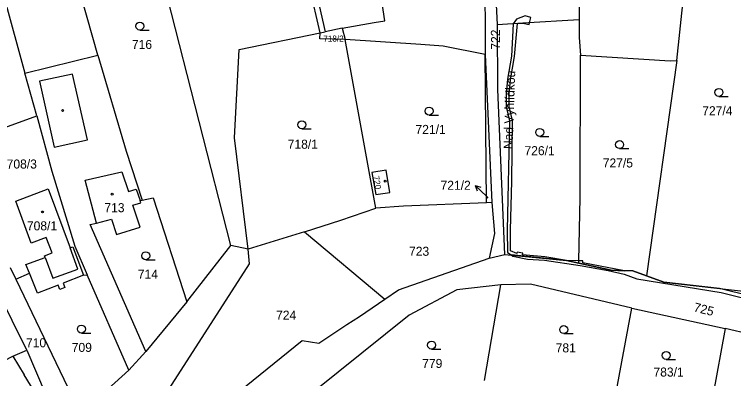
# Model space of a CAD drawing. Extents: x -869103 to -863415, y -1015889 to -1012477.
# Drawn here: x -866715.3 to -866580, y -1013230.5 to -1013161.9 of the extents above; entities that cross this region are included whole.
import ezdxf

# ---------------------------------------------------------------- set-up
doc = ezdxf.new("R2010")
doc.units = 0
for name, color, linetype in [('Hranice parcel', 7, 'Continuous'), ('Parcelní čísla', 7, 'Continuous'), ('Pop  PČ popisy', 7, 'Continuous'), ('Vnitřní kresba', 7, 'Continuous'), ('Věcná břemena k části', 7, 'Continuous'), ('Značky budov', 7, 'Continuous'), ('Značky kultur', 7, 'Continuous')]:
    doc.layers.add(name, color=color, linetype=linetype)

msp = doc.modelspace()

# ---------------------------------------------------------------- linework, layer by layer
at = {"layer": 'Hranice parcel'}
for p, q in [((-866674.57, -1013205.43), (-866697.15, -1013117.03)), ((-866699.6, -1013169.61), (-866712.35, -1013124.15)), ((-866725.13, -1013129.8), (-866713.32, -1013172.98)), ((-866590.65, -1013170.63), (-866587.27, -1013139.23)), ((-866673, -1013168.5), (-866657.8, -1013165.4)), ((-866657.84, -1013166.51), (-866657.8, -1013165.4)), ((-866657.8, -1013165.4), (-866656.84, -1013165.2)), ((-866653.61, -1013164.54), (-866656.84, -1013165.2)), ((-866653.61, -1013164.54), (-866653.07, -1013166.62)), ((-866653.07, -1013166.62), (-866657.84, -1013166.51)), ((-866647.32, -1013198.42), (-866653.07, -1013166.62)), ((-866713.32, -1013172.98), (-866699.6, -1013169.61)), ((-866626.73, -1013169.47), (-866625.45, -1013197.36)), ((-866626.45, -1013197.4), (-866626.73, -1013169.47)), ((-866590.65, -1013170.63), (-866596.39, -1013211.16)), ((-866711.12, -1013181.03), (-866713.32, -1013172.98)), ((-866725.44, -1013186.27), (-866711.12, -1013181.03)), ((-866711.12, -1013181.03), (-866708.27, -1013191.46)), ((-866625.45, -1013197.36), (-866626.45, -1013197.4)), ((-866660.7, -1013202.86), (-866671.29, -1013206.14)), ((-866660.7, -1013202.86), (-866645.6, -1013215.54)), ((-866682.87, -1013216.01), (-866674.57, -1013205.43)), ((-866671.29, -1013206.14), (-866674.57, -1013205.43)), ((-866625.98, -1013207.81), (-866623.02, -1013207.1)), ((-866716.12, -1013209.56), (-866715.05, -1013211.79)), ((-866712.96, -1013225.11), (-866720.06, -1013210.91)), ((-866715.05, -1013211.79), (-866712.48, -1013210.65)), ((-866715.05, -1013211.79), (-866703.05, -1013236.7)), ((-866702.29, -1013211.02), (-866701.59, -1013210.93)), ((-866693.78, -1013228.93), (-866701.59, -1013210.93)), ((-866626.86, -1013230.86), (-866623.77, -1013212.82)), ((-866682.87, -1013216.01), (-866690.57, -1013225.38)), ((-866602.42, -1013235.06), (-866599.09, -1013217.26)), ((-866599.09, -1013217.26), (-866581.53, -1013221.09)), ((-866581.53, -1013221.09), (-866583.95, -1013233.99)), ((-866563.94, -1013225.08), (-866581.53, -1013221.09)), ((-866690.57, -1013225.38), (-866693.78, -1013228.93))]:
    msp.add_line(p, q, dxfattribs=at)
for points in [[(-866630.58, -1013110.91), (-866628.72, -1013128.79), (-866627.41, -1013139.15), (-866626.52, -1013152.32), (-866626.76, -1013154.28), (-866626.74, -1013168.39), (-866626.73, -1013169.47)], [(-866625.86, -1013143.76), (-866608.91, -1013139.63), (-866609.08, -1013149.93), (-866609.04, -1013157.21), (-866609.05, -1013162.94)], [(-866657.8, -1013165.4), (-866661.64, -1013148.53), (-866660.57, -1013148.1), (-866661.49, -1013143.76)], [(-866624.43, -1013163.89), (-866624.89, -1013153.67), (-866625.86, -1013143.76)], [(-866653.61, -1013164.54), (-866647.59, -1013163.42), (-866645.58, -1013163.12), (-866646.69, -1013156.04), (-866648.89, -1013156.38), (-866649.34, -1013153.99)], [(-866658.46, -1013155.92), (-866658.9, -1013156.01), (-866656.84, -1013165.2)], [(-866609.05, -1013162.94), (-866619.62, -1013163.55), (-866624.43, -1013163.89)], [(-866609.05, -1013162.94), (-866609.06, -1013166.27), (-866608.78, -1013169.57)], [(-866623.02, -1013207.1), (-866624.34, -1013176.09), (-866624.43, -1013163.89)], [(-866626.73, -1013169.47), (-866634.6, -1013167.88), (-866638.85, -1013167.61), (-866653.07, -1013166.62)], [(-866699.6, -1013169.61), (-866694.29, -1013187.7), (-866691.24, -1013196.89)], [(-866671.29, -1013206.14), (-866673.89, -1013185.14), (-866673, -1013168.5)], [(-866609.09, -1013208.76), (-866609.08, -1013208.3), (-866608.87, -1013196.48), (-866608.78, -1013169.57)], [(-866608.78, -1013169.57), (-866591.9, -1013170.68), (-866590.65, -1013170.63)], [(-866708.27, -1013191.46), (-866703.91, -1013205.55), (-866701.59, -1013210.93)], [(-866644.69, -1013195.46), (-866645.32, -1013191.25), (-866648.07, -1013191.66), (-866647.27, -1013195.81), (-866644.69, -1013195.46)], [(-866712.48, -1013210.65), (-866713.16, -1013208.98), (-866709.55, -1013207.68), (-866709.67, -1013207.36), (-866708.21, -1013206.82), (-866709.32, -1013203.92), (-866712.16, -1013205), (-866715.05, -1013197.09), (-866708.97, -1013194.74), (-866704.83, -1013205.86), (-866704.31, -1013205.7), (-866702.29, -1013211.02)], [(-866691.54, -1013197.37), (-866691.67, -1013196.98), (-866691.24, -1013196.89)], [(-866691.24, -1013196.89), (-866689.19, -1013196.48), (-866682.87, -1013216.01)], [(-866690.57, -1013225.38), (-866701.06, -1013201.5), (-866699.84, -1013201.21), (-866697.06, -1013200.47), (-866696.09, -1013203.35), (-866691.66, -1013201.99), (-866693.02, -1013197.85), (-866691.54, -1013197.37)], [(-866626.45, -1013197.4), (-866642.09, -1013198.01), (-866647.32, -1013198.42)], [(-866625.45, -1013197.36), (-866624.94, -1013203.18), (-866625.98, -1013207.81)], [(-866660.7, -1013202.86), (-866653.87, -1013200.66), (-866647.32, -1013198.42)], [(-866687.88, -1013235.07), (-866671.08, -1013208.91), (-866671.29, -1013206.14)], [(-866623.02, -1013207.1), (-866611.39, -1013208.25), (-866609.09, -1013208.76)], [(-866645.6, -1013215.54), (-866643, -1013213.76), (-866625.98, -1013207.81)], [(-866609.09, -1013208.76), (-866603.01, -1013210.1), (-866598.93, -1013210.23), (-866596.39, -1013211.16)], [(-866702.29, -1013211.02), (-866706.14, -1013212.51), (-866705.82, -1013213.33), (-866706.75, -1013213.69), (-866707.07, -1013212.87), (-866710.96, -1013214.38), (-866712.48, -1013210.65)], [(-866596.39, -1013211.16), (-866593.12, -1013212.35), (-866577.02, -1013214.18)], [(-866623.77, -1013212.82), (-866632.03, -1013213.81), (-866641, -1013218.54), (-866663.27, -1013236.43)], [(-866599.09, -1013217.26), (-866618.21, -1013212.69), (-866623.77, -1013212.82)], [(-866661.15, -1013223.3), (-866658.01, -1013223.8), (-866652.75, -1013220.32), (-866650.38, -1013218.81), (-866645.6, -1013215.54)], [(-866687.88, -1013235.07), (-866673.03, -1013232.93), (-866661.15, -1013223.3)], [(-866721.35, -1013229.38), (-866720.64, -1013228.87), (-866715.61, -1013226.24), (-866712.96, -1013225.11)], [(-866712.96, -1013225.11), (-866709.51, -1013233.21), (-866706.48, -1013238.88)], [(-866703.05, -1013236.7), (-866700.96, -1013235.45), (-866693.78, -1013228.93)]]:
    msp.add_lwpolyline(points, dxfattribs=at)
at = {"layer": 'Pop  PČ popisy'}
for p, q in [((-866626.43, -1013196.2), (-866628.59, -1013194.11)), ((-866628.59, -1013194.11), (-866627.52, -1013194.45)), ((-866628.59, -1013194.11), (-866628.22, -1013195.17)), ((-866626.13, -1013196.49), (-866626.43, -1013196.2))]:
    msp.add_line(p, q, dxfattribs=at)
at = {"layer": 'Vnitřní kresba'}
for p, q in [((-866704.37, -1013173.15), (-866710.6, -1013174.51)), ((-866701.54, -1013185.56), (-866704.37, -1013173.15)), ((-866710.6, -1013174.51), (-866707.81, -1013186.91)), ((-866707.81, -1013186.91), (-866701.54, -1013185.56)), ((-866702.02, -1013193.15), (-866695.1, -1013191.55)), ((-866695.1, -1013191.55), (-866693.87, -1013195.28)), ((-866699.84, -1013201.21), (-866702.02, -1013193.15)), ((-866693.87, -1013195.28), (-866692.39, -1013194.8)), ((-866692.39, -1013194.8), (-866691.67, -1013196.98)), ((-866715.61, -1013226.24), (-866713.47, -1013229.77)), ((-866711.58, -1013232.88), (-866713.47, -1013229.77))]:
    msp.add_line(p, q, dxfattribs=at)
msp.add_lwpolyline([(-866709.55, -1013207.68), (-866708.11, -1013211.6), (-866703.37, -1013209.88), (-866704.83, -1013205.86)], dxfattribs=at)
at = {"layer": 'Věcná břemena k části'}
for points in [[(-866611.39, -1013208.25), (-866615.5, -1013207.58), (-866619.69, -1013207.18), (-866619.64, -1013206.85), (-866620.72, -1013206.66), (-866620.74, -1013206.96), (-866621.93, -1013206.44), (-866621.98, -1013202.53), (-866621.68, -1013193.3), (-866621.55, -1013181.9), (-866622.19, -1013179.24), (-866622.18, -1013176.91), (-866621.93, -1013174.22), (-866621.18, -1013169.82), (-866620.65, -1013163.62), (-866619.62, -1013163.55), (-866618.47, -1013163.8), (-866618.39, -1013163.48), (-866618.12, -1013162.5), (-866619.17, -1013162.22), (-866620.81, -1013162.82), (-866621.44, -1013163.68), (-866621.78, -1013169.76), (-866622.53, -1013174.14), (-866622.78, -1013176.89), (-866622.79, -1013179.32), (-866622.15, -1013181.96), (-866622.58, -1013202.53), (-866622.53, -1013206.76), (-866621.84, -1013207.22)], [(-866603.01, -1013210.1), (-866600.47, -1013210.18), (-866608.37, -1013208.69), (-866608.32, -1013208.35), (-866609.08, -1013208.3), (-866611.39, -1013208.25), (-866609.09, -1013208.76)]]:
    msp.add_lwpolyline(points, close=True, dxfattribs=at)
msp.add_lwpolyline([(-866576.79, -1013215), (-866582.63, -1013213.54), (-866593.12, -1013212.35), (-866596.39, -1013211.16), (-866598.93, -1013210.23), (-866600.47, -1013210.18), (-866603.01, -1013210.1), (-866609.09, -1013208.76), (-866611.39, -1013208.25), (-866621.84, -1013207.22), (-866621.5, -1013207.43), (-866618.76, -1013207.99), (-866615.56, -1013208.18), (-866608.82, -1013209.22), (-866603.59, -1013210.14), (-866600.55, -1013210.8), (-866598.16, -1013211.71), (-866582.29, -1013214.26), (-866573.54, -1013216.47)], dxfattribs=at)
at = {"layer": 'Značky budov'}
for centre in [(-866706.23, -1013180), (-866645.51, -1013193.31), (-866696.9, -1013195.75), (-866710.03, -1013199.12)]:
    msp.add_circle(centre, 0.175, dxfattribs=at)
at = {"layer": 'Značky kultur'}
for p, q in [((-866691.71, -1013164.88), (-866689.96, -1013164.88)), ((-866582.74, -1013177.36), (-866580.99, -1013177.36)), ((-866637.28, -1013180.88), (-866635.53, -1013180.88)), ((-866661.22, -1013183.45), (-866659.47, -1013183.45)), ((-866616.46, -1013184.88), (-866614.71, -1013184.88)), ((-866601.42, -1013187.19), (-866599.67, -1013187.19)), ((-866690.59, -1013208.12), (-866688.84, -1013208.12)), ((-866702.7, -1013221.92), (-866700.95, -1013221.92)), ((-866611.93, -1013222.01), (-866610.18, -1013222.01)), ((-866636.81, -1013224.94), (-866635.06, -1013224.94)), ((-866592.66, -1013226.87), (-866590.91, -1013226.87))]:
    msp.add_line(p, q, dxfattribs=at)
for centre in [(-866691.71, -1013164.13), (-866582.74, -1013176.61), (-866637.28, -1013180.13), (-866661.22, -1013182.7), (-866616.46, -1013184.13), (-866601.42, -1013186.44), (-866690.59, -1013207.37), (-866702.7, -1013221.17), (-866611.93, -1013221.26), (-866636.81, -1013224.19), (-866592.66, -1013226.12)]:
    msp.add_circle(centre, 0.75, dxfattribs=at)

# ---------------------------------------------------------------- texts
at = {"layer": 'Parcelní čísla'}
for s, height, rotation, p in [('722', 1.7, 91, (-866623.89, -1013168.55)), ('720', 1.139, 280, (-866647.82, -1013192.42)), ('725', 1.7, 346, (-866587.6, -1013217.81))]:
    msp.add_text(s, height=height, rotation=rotation, dxfattribs=at).set_placement(p)
for s, height, p in [('716', 1.7, (-866693.2, -1013168.43)), ('718/2', 1.139, (-866657.17, -1013167.04)), ('727/4', 1.7, (-866585.87, -1013180.91)), ('721/1', 1.7, (-866639.83, -1013184.43)), ('718/1', 1.7, (-866663.88, -1013187.21)), ('726/1', 1.7, (-866619.32, -1013188.43)), ('708/3', 1.7, (-866716.77, -1013190.94)), ('727/5', 1.7, (-866604.59, -1013190.74)), ('721/2', 1.7, (-866635.12, -1013194.95)), ('713', 1.7, (-866698.38, -1013199.16)), ('708/1', 1.7, (-866712.96, -1013202.58)), ('723', 1.7, (-866641.05, -1013207.37)), ('714', 1.7, (-866692.08, -1013211.67)), ('724', 1.7, (-866666.07, -1013219.4)), ('710', 1.7, (-866713.13, -1013224.6)), ('709', 1.7, (-866704.52, -1013225.47)), ('781', 1.7, (-866613.45, -1013225.56)), ('779', 1.7, (-866638.57, -1013228.49)), ('783/1', 1.7, (-866595.05, -1013230.11))]:
    msp.add_text(s, height=height, dxfattribs=at).set_placement(p)
at = {"layer": 'Pop  PČ popisy'}
msp.add_text('Nad Vyhlídkou', height=1.7, rotation=88, dxfattribs=at).set_placement((-866621.57, -1013187.31))

doc.saveas('drawing.dxf')
